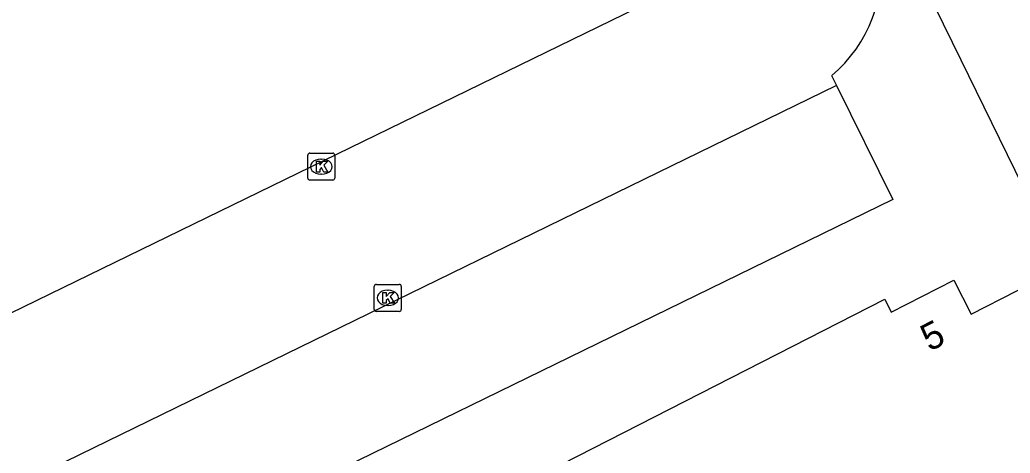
# Model space of a CAD drawing. Extents: x 158838 to 160074, y 386376 to 387776.
# Drawn here: x 159449 to 159485.76, y 387504.77 to 387520.84 of the extents above; entities that cross this region are included whole.
import ezdxf

# ---------------------------------------------------------------- set-up
doc = ezdxf.new("R2010")
doc.units = 0
for name, color, linetype in [('IMGEO_Kolk', 7, 'Continuous'), ('IMGEO_Pand', 7, 'Continuous'), ('IMGEO_Pand_nummerreeks', 7, 'Continuous'), ('IMGEO_Parkeervlak_open', 7, 'Continuous'), ('IMGEO_Voetpad_open', 7, 'Continuous')]:
    doc.layers.add(name, color=color, linetype=linetype)

msp = doc.modelspace()

# ---------------------------------------------------------------- linework, layer by layer
at = {"layer": 'IMGEO_Kolk'}
for p, q in [((159459.69, 387514.972), (159459.69, 387515.824)), ((159459.765, 387515.898), (159460.617, 387515.898)), ((159460.178, 387515.678), (159460.203, 387515.678)), ((159460.691, 387515.824), (159460.691, 387514.972)), ((159460.617, 387514.898), (159459.765, 387514.898)), ((159460.201, 387515.118), (159460.176, 387515.118)), ((159462.158, 387510.105), (159462.158, 387510.957)), ((159462.233, 387511.031), (159463.085, 387511.031)), ((159463.159, 387510.957), (159463.159, 387510.105)), ((159462.646, 387510.811), (159462.671, 387510.811)), ((159462.669, 387510.251), (159462.644, 387510.251)), ((159463.085, 387510.031), (159462.233, 387510.031))]:
    msp.add_line(p, q, dxfattribs=at)
for points in [[(159459.69, 387514.972), (159459.69, 387515.824)], [(159459.765, 387515.898), (159460.617, 387515.898)], [(159460.011, 387515.598), (159460.134, 387515.598), (159460.134, 387515.447), (159460.264, 387515.598), (159460.428, 387515.598), (159460.282, 387515.447), (159460.435, 387515.198), (159460.283, 387515.198), (159460.198, 387515.362), (159460.134, 387515.295), (159460.134, 387515.198), (159460.011, 387515.198), (159460.011, 387515.598)], [(159460.691, 387515.824), (159460.691, 387514.972)], [(159460.617, 387514.898), (159459.765, 387514.898)], [(159462.158, 387510.105), (159462.158, 387510.957)], [(159462.233, 387511.031), (159463.085, 387511.031)], [(159463.159, 387510.957), (159463.159, 387510.105)], [(159462.479, 387510.731), (159462.602, 387510.731), (159462.602, 387510.58), (159462.732, 387510.731), (159462.896, 387510.731), (159462.75, 387510.58), (159462.903, 387510.331), (159462.751, 387510.331), (159462.666, 387510.495), (159462.602, 387510.428), (159462.602, 387510.331), (159462.479, 387510.331), (159462.479, 387510.731)], [(159463.085, 387510.031), (159462.233, 387510.031)]]:
    msp.add_lwpolyline(points, dxfattribs=at)
for centre, start, end in [((159459.767, 387515.822), 91.552, 178.448), ((159459.767, 387515.822), 91.552, 178.448), ((159460.615, 387515.822), 1.552, 88.448), ((159460.615, 387515.822), 1.552, 88.448), ((159459.767, 387514.974), 181.552, 268.448), ((159459.767, 387514.974), 181.552, 268.448), ((159460.615, 387514.974), 271.552, 358.448), ((159460.615, 387514.974), 271.552, 358.448), ((159462.235, 387510.955), 91.552, 178.448), ((159462.235, 387510.955), 91.552, 178.448), ((159463.083, 387510.955), 1.552, 88.448), ((159463.083, 387510.955), 1.552, 88.448), ((159462.235, 387510.107), 181.552, 268.448), ((159462.235, 387510.107), 181.552, 268.448), ((159463.083, 387510.107), 271.552, 358.448), ((159463.083, 387510.107), 271.552, 358.448)]:
    msp.add_arc(centre, 0.0765, start, end, dxfattribs=at)
for centre, major_axis, ratio, start_param, end_param in [((159460.177, 387515.398), (-0.387, 0.002), 0.722429, 4.712389, 7.853982), ((159460.202, 387515.398), (-0.39, 0.002), 0.717154, 1.570796, 4.712389), ((159462.645, 387510.531), (-0.387, 0.002), 0.722429, 4.712389, 7.853982), ((159462.67, 387510.531), (-0.39, 0.002), 0.717154, 1.570796, 4.712389)]:
    msp.add_ellipse(centre, major_axis=major_axis, ratio=ratio, start_param=start_param, end_param=end_param, dxfattribs=at)
at = {"layer": 'IMGEO_Pand'}
for points in [[(159487.081, 387512.929), (159483.94, 387519.347), (159482.306, 387522.688)], [(159489.257, 387494.633), (159478.462, 387489.106), (159467.97, 387483.742), (159460.136, 387499.043), (159459.846, 387499.609), (159465.144, 387502.332), (159481.103, 387510.487), (159481.341, 387510.004), (159483.661, 387511.186), (159484.306, 387509.924), (159487.702, 387511.659)]]:
    msp.add_lwpolyline(points, dxfattribs=at)
at = {"layer": 'IMGEO_Parkeervlak_open'}
for points in [[(159474.335, 387522.48), (159441.37, 387506.416)], [(159479.315, 387518.405), (159447.624, 387502.964), (159449.96, 387498.31)]]:
    msp.add_lwpolyline(points, dxfattribs=at)
at = {"layer": 'IMGEO_Voetpad_open'}
for points in [[(159479.13, 387518.779), (159479.315, 387518.405)], [(159479.315, 387518.405), (159481.399, 387514.185), (159450.077, 387498.898)]]:
    msp.add_lwpolyline(points, dxfattribs=at)
msp.add_arc((159475.885, 387522.692), 5.084, 309.6745, 9.3195, dxfattribs=at)

# ---------------------------------------------------------------- texts
at = {"layer": 'IMGEO_Pand_nummerreeks'}
msp.add_text('5', height=1, rotation=26.8717, dxfattribs=at).set_placement((159482.761, 387508.528))

doc.saveas('drawing.dxf')
